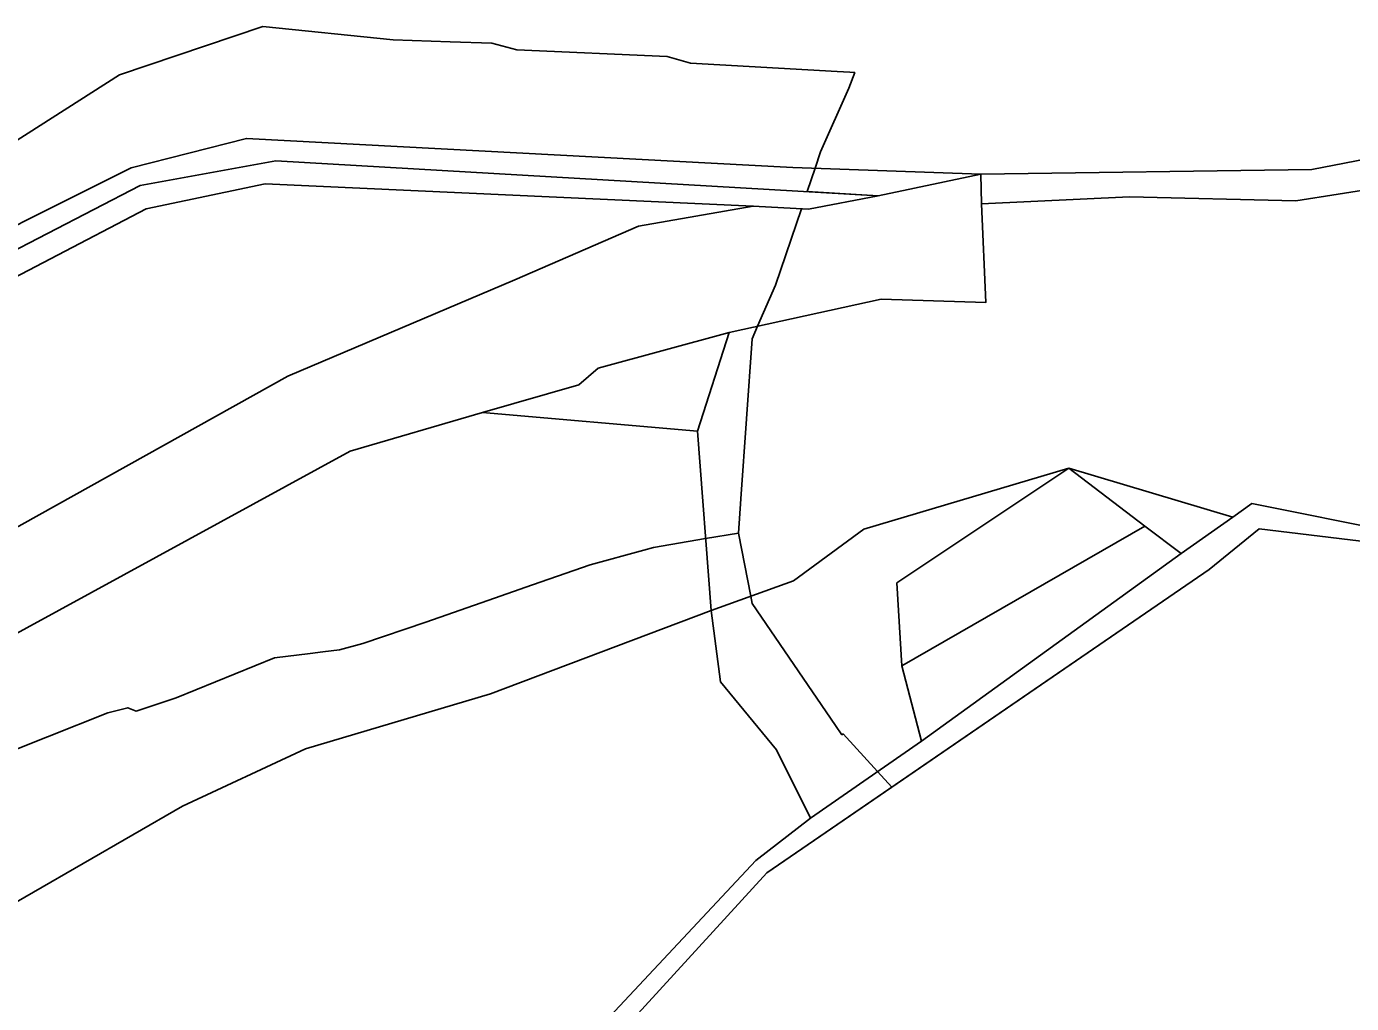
# Model space of a CAD drawing. Extents: x -477304 to -465429, y -1159113 to -1149210.
# Drawn here: x -467228.2 to -467058.8, y -1156264.6 to -1156139.7 of the extents above; entities that cross this region are included whole.
import ezdxf

# ---------------------------------------------------------------- set-up
doc = ezdxf.new("R2010")
doc.units = 0
for name, color, linetype in [('BPEJ_s', 7, 'Continuous'), ('ostatni_s', 7, 'Continuous'), ('PUPFL_s', 7, 'Continuous'), ('trav_porost_s', 7, 'Continuous')]:
    doc.layers.add(name, color=color, linetype=linetype)

msp = doc.modelspace()

# ---------------------------------------------------------------- linework, layer by layer
at = {"layer": 'BPEJ_s'}
for points in [[(-467235.12, -1156157.86), (-467216.33, -1156145.9), (-467197.97, -1156139.71), (-467181.32, -1156141.42), (-467174.03, -1156141.66), (-467168.72, -1156141.84), (-467165.52, -1156142.7), (-467146.3, -1156143.55), (-467143.31, -1156144.4), (-467124.52, -1156145.47), (-467122.91, -1156145.56), (-467122.3, -1156145.6), (-467123.03, -1156147.61), (-467126.66, -1156155.72), (-467127.37, -1156157.83), (-467128.38, -1156160.81), (-467119.29, -1156161.34), (-467128.21, -1156163.06), (-467129.12, -1156163.01), (-467132.42, -1156172.8), (-467134.71, -1156178.04), (-467135.41, -1156179.64), (-467136.84, -1156200.12), (-467137.14, -1156204.48)], [(-467235.12, -1156157.86), (-467216.33, -1156145.9), (-467197.97, -1156139.71), (-467181.32, -1156141.42), (-467174.03, -1156141.66), (-467168.72, -1156141.84), (-467165.52, -1156142.7), (-467146.3, -1156143.55), (-467143.31, -1156144.4), (-467124.52, -1156145.47), (-467122.91, -1156145.56), (-467122.3, -1156145.6), (-467123.03, -1156147.61), (-467126.66, -1156155.72), (-467127.37, -1156157.83), (-467128.38, -1156160.81), (-467119.29, -1156161.34), (-467128.21, -1156163.06), (-467129.12, -1156163.01), (-467132.42, -1156172.8), (-467134.71, -1156178.04), (-467135.41, -1156179.64), (-467136.84, -1156200.12), (-467137.14, -1156204.48), (-467135.6, -1156212.55), (-467135.42, -1156213.49), (-467124.75, -1156229.08), (-467123.93, -1156230.27), (-467123.78, -1156230.15), (-467119.38, -1156234.97), (-467117.56, -1156236.96), (-467076.96, -1156209.14), (-467070.56, -1156203.93), (-467051.19, -1156206.29)], [(-467137.14, -1156204.48), (-467141.36, -1156205.19), (-467148.01, -1156206.32), (-467149.26, -1156206.66), (-467156.11, -1156208.52), (-467158.2, -1156209.25), (-467163.5, -1156211.11), (-467169.23, -1156213.12), (-467177.14, -1156215.89), (-467185.2, -1156218.58), (-467188.19, -1156219.41), (-467190.32, -1156219.68), (-467191.95, -1156219.88), (-467196.48, -1156220.42), (-467209.08, -1156225.54), (-467214.2, -1156227.25), (-467215.27, -1156226.82), (-467217.83, -1156227.46), (-467233.3, -1156233.61)], [(-467233.3, -1156233.61), (-467217.83, -1156227.46), (-467215.27, -1156226.82), (-467214.2, -1156227.25), (-467209.08, -1156225.54), (-467196.48, -1156220.42), (-467191.95, -1156219.88), (-467190.32, -1156219.68), (-467188.19, -1156219.41), (-467185.2, -1156218.58), (-467177.14, -1156215.89), (-467169.23, -1156213.12), (-467163.5, -1156211.11), (-467158.2, -1156209.25), (-467156.11, -1156208.52), (-467149.26, -1156206.66), (-467148.01, -1156206.32), (-467141.36, -1156205.19), (-467137.14, -1156204.48), (-467135.6, -1156212.55), (-467135.42, -1156213.49), (-467124.75, -1156229.08), (-467123.93, -1156230.27), (-467123.78, -1156230.15), (-467119.38, -1156234.97), (-467117.56, -1156236.96)], [(-467117.56, -1156236.96), (-467133.53, -1156247.91), (-467184.78, -1156303.93)]]:
    msp.add_lwpolyline(points, dxfattribs=at)
at = {"layer": 'ostatni_s'}
for points in [[(-467033.39, -1156156.87), (-467065.89, -1156162), (-467087.16, -1156161.47), (-467106.09, -1156162.39), (-467106.15, -1156158.57), (-467063.83, -1156157.98), (-467030.64, -1156151.56)], [(-467243.13, -1156171.91), (-467214.81, -1156157.79), (-467200.09, -1156154.01), (-467130.2, -1156157.73), (-467106.15, -1156158.57), (-467119.29, -1156161.34), (-467196.33, -1156156.89), (-467213.67, -1156160.02), (-467243.34, -1156175.4)], [(-467265.46, -1156223.8), (-467194.8, -1156184.4), (-467165.78, -1156172.08), (-467149.93, -1156165.25), (-467135.28, -1156162.66), (-467128.21, -1156163.06), (-467119.29, -1156161.34), (-467106.15, -1156158.57), (-467106.09, -1156162.39), (-467105.52, -1156174.98), (-467118.93, -1156174.58), (-467138.34, -1156178.83), (-467155.1, -1156183.41), (-467157.56, -1156185.51), (-467169.89, -1156189.08), (-467186.8, -1156194.01), (-467240.63, -1156223.38)]]:
    msp.add_lwpolyline(points, dxfattribs=at)
at = {"layer": 'PUPFL_s'}
for points in [[(-467030.64, -1156151.56), (-467063.83, -1156157.98), (-467106.15, -1156158.57), (-467130.2, -1156157.73), (-467200.09, -1156154.01), (-467214.81, -1156157.79), (-467243.13, -1156171.91)], [(-467053.23, -1156204.38), (-467071.51, -1156200.7), (-467073.96, -1156202.43), (-467094.93, -1156196.18), (-467121.14, -1156203.99), (-467130.13, -1156210.6), (-467140.65, -1156214.36), (-467142.42, -1156191.43), (-467138.34, -1156178.83), (-467118.93, -1156174.58), (-467105.52, -1156174.98), (-467106.09, -1156162.39), (-467087.16, -1156161.47), (-467065.89, -1156162), (-467033.39, -1156156.87)], [(-467736.04, -1156924.18), (-467697.52, -1156850.47), (-467653.16, -1156770.51), (-467612.99, -1156730.01), (-467578.16, -1156694.74), (-467557.55, -1156675.9), (-467527.53, -1156659.15), (-467466.75, -1156599.5), (-467389.65, -1156527.44), (-467330.86, -1156474.95), (-467318.52, -1156459.57), (-467310.65, -1156448.39), (-467269.3, -1156389.71), (-467252.06, -1156369.96), (-467185.92, -1156300.81), (-467134.94, -1156246.36), (-467127.96, -1156240.91), (-467113.74, -1156231.07), (-467080.55, -1156207.11), (-467073.96, -1156202.43), (-467071.51, -1156200.7), (-467053.23, -1156204.38)], [(-467051.19, -1156206.29), (-467070.56, -1156203.93), (-467076.96, -1156209.14), (-467133.53, -1156247.91), (-467184.78, -1156303.93), (-467230.18, -1156351.99), (-467251.53, -1156374.1), (-467266.96, -1156390.08), (-467312.85, -1156455.64), (-467318.93, -1156464.79), (-467328.25, -1156477.27), (-467355.72, -1156502), (-467408.65, -1156550.21), (-467472.46, -1156611.07), (-467526.32, -1156662.39), (-467555.08, -1156678.62), (-467575.47, -1156697.56)]]:
    msp.add_lwpolyline(points, dxfattribs=at)
for points in [[(-467140.65, -1156214.36), (-467130.13, -1156210.6), (-467121.14, -1156203.99), (-467094.93, -1156196.18), (-467116.91, -1156210.85), (-467116.29, -1156221.45), (-467113.74, -1156231.07), (-467127.96, -1156240.91), (-467132.31, -1156232.2), (-467139.46, -1156223.49)], [(-467085.19, -1156203.58), (-467116.29, -1156221.45), (-467116.91, -1156210.85), (-467094.93, -1156196.18)], [(-467073.96, -1156202.43), (-467080.55, -1156207.11), (-467085.19, -1156203.58), (-467094.93, -1156196.18)], [(-467113.74, -1156231.07), (-467116.29, -1156221.45), (-467085.19, -1156203.58), (-467080.55, -1156207.11)]]:
    msp.add_lwpolyline(points, close=True, dxfattribs=at)
at = {"layer": 'trav_porost_s'}
for points in [[(-467243.34, -1156175.4), (-467213.67, -1156160.02), (-467196.33, -1156156.89), (-467119.29, -1156161.34), (-467128.21, -1156163.06), (-467135.28, -1156162.66), (-467197.67, -1156159.83), (-467212.91, -1156163.03), (-467237.44, -1156175.81)], [(-467252.43, -1156268.82), (-467240.06, -1156257.72), (-467208.27, -1156239.39), (-467192.53, -1156232.08), (-467168.87, -1156225.05), (-467140.65, -1156214.36), (-467139.46, -1156223.49), (-467132.31, -1156232.2), (-467127.96, -1156240.91), (-467134.94, -1156246.36), (-467185.92, -1156300.81)]]:
    msp.add_lwpolyline(points, dxfattribs=at)
for points in [[(-467265.46, -1156223.8), (-467274.99, -1156193.45), (-467241.67, -1156182.72), (-467237.44, -1156175.81), (-467212.91, -1156163.03), (-467197.67, -1156159.83), (-467135.28, -1156162.66), (-467149.93, -1156165.25), (-467165.78, -1156172.08), (-467194.8, -1156184.4)], [(-467142.42, -1156191.43), (-467169.89, -1156189.08), (-467157.56, -1156185.51), (-467155.1, -1156183.41), (-467138.34, -1156178.83)], [(-467316.64, -1156261.42), (-467294.94, -1156250.09), (-467292.11, -1156251.89), (-467259.75, -1156242.17), (-467232.83, -1156234.09), (-467240.6, -1156226.04), (-467240.63, -1156223.38), (-467186.8, -1156194.01), (-467169.89, -1156189.08), (-467142.42, -1156191.43), (-467140.65, -1156214.36), (-467168.87, -1156225.05), (-467192.53, -1156232.08), (-467208.27, -1156239.39), (-467240.06, -1156257.72), (-467252.43, -1156268.82), (-467277.24, -1156288.3), (-467286.03, -1156289.2), (-467315.82, -1156288.05), (-467316.19, -1156266.39)]]:
    msp.add_lwpolyline(points, close=True, dxfattribs=at)

doc.saveas('drawing.dxf')
